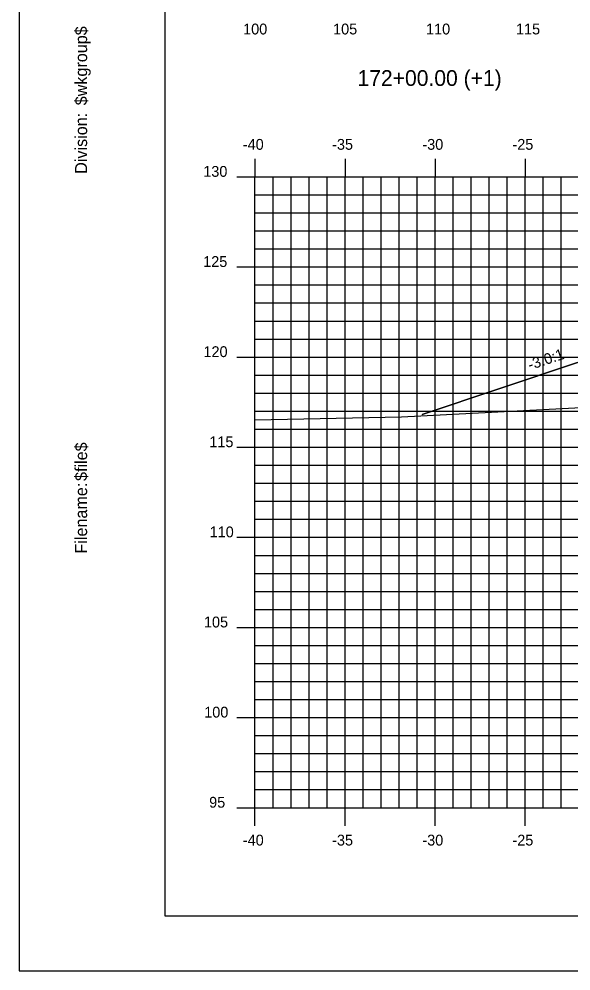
# Model space of a CAD drawing. Extents: x 850598 to 870284, y 366541 to 366651.
# Drawn here: x 856363.5 to 856394.1, y 366541.2 to 366594 of the extents above; entities that cross this region are included whole.
import ezdxf

# ---------------------------------------------------------------- set-up
doc = ezdxf.new("R2010")
doc.units = 0
for name, color, linetype in [('ANNOTATION', 7, 'Continuous'), ('BORDER', 7, 'Continuous'), ('D_Roadway_Centerline', 7, 'Continuous'), ('D_Roadway_SlopeLines', 7, 'Continuous'), ('H_V ANNOTATION', 7, 'Continuous'), ('MAJOR', 7, 'Continuous'), ('MINOR', 7, 'Continuous'), ('PLOT BOUNDARY', 7, 'Continuous'), ('S_Roadway_Centerline', 7, 'Continuous')]:
    doc.layers.add(name, color=color, linetype=linetype)

msp = doc.modelspace()

# ---------------------------------------------------------------- linework, layer by layer
at = {"layer": 'BORDER'}
for p, q in [((856371.567, 366649.225), (856371.567, 366544.225)), ((856371.567, 366544.225), (856531.567, 366544.225))]:
    msp.add_line(p, q, dxfattribs=at)
at = {"layer": 'D_Roadway_Centerline'}
msp.add_lwpolyline([(856385.841, 366572.045), (856394.468, 366574.92), (856400.567, 366576.953), (856405.567, 366577.253), (856416.567, 366577.583), (856427.567, 366577.253), (856431.567, 366577.013), (856433.567, 366576.893), (856439.567, 366574.893), (856496.044, 366563.22), (856515.213, 366559.259), (856516.567, 366558.979)], dxfattribs=at)
at = {"layer": 'D_Roadway_SlopeLines'}
msp.add_lwpolyline([(856394.468, 366574.92), (856385.841, 366572.045)], dxfattribs=at)
at = {"layer": 'MAJOR'}
for p, q in [((856376.567, 366586.227), (856376.567, 366585.225)), ((856376.567, 366586.227), (856376.567, 366585.225)), ((856381.567, 366586.227), (856381.567, 366585.225)), ((856381.567, 366586.227), (856381.567, 366585.225)), ((856386.567, 366586.227), (856386.567, 366585.225)), ((856386.567, 366586.227), (856386.567, 366585.225)), ((856391.567, 366586.227), (856391.567, 366585.225)), ((856391.567, 366586.227), (856391.567, 366585.225)), ((856375.565, 366585.225), (856376.567, 366585.225)), ((856375.565, 366585.225), (856376.567, 366585.225)), ((856376.567, 366585.225), (856516.567, 366585.225)), ((856376.567, 366550.225), (856376.567, 366585.225)), ((856376.567, 366550.225), (856376.567, 366585.225)), ((856376.567, 366585.225), (856516.567, 366585.225)), ((856376.567, 366585.225), (856516.567, 366585.225)), ((856376.567, 366550.225), (856376.567, 366585.225)), ((856376.567, 366550.225), (856376.567, 366585.225)), ((856376.567, 366585.225), (856516.567, 366585.225)), ((856381.567, 366550.225), (856381.567, 366585.225)), ((856381.567, 366550.225), (856381.567, 366585.225)), ((856386.567, 366550.225), (856386.567, 366585.225)), ((856386.567, 366550.225), (856386.567, 366585.225)), ((856391.567, 366550.225), (856391.567, 366585.225)), ((856391.567, 366550.225), (856391.567, 366585.225)), ((856375.565, 366580.225), (856376.567, 366580.225)), ((856375.565, 366580.225), (856376.567, 366580.225)), ((856376.567, 366580.225), (856516.567, 366580.225)), ((856376.567, 366580.225), (856516.567, 366580.225)), ((856375.565, 366575.225), (856376.567, 366575.225)), ((856375.565, 366575.225), (856376.567, 366575.225)), ((856376.567, 366575.225), (856516.567, 366575.225)), ((856376.567, 366575.225), (856516.567, 366575.225)), ((856375.565, 366570.225), (856376.567, 366570.225)), ((856375.565, 366570.225), (856376.567, 366570.225)), ((856376.567, 366570.225), (856516.567, 366570.225)), ((856376.567, 366570.225), (856516.567, 366570.225)), ((856375.565, 366565.225), (856376.567, 366565.225)), ((856375.565, 366565.225), (856376.567, 366565.225)), ((856376.567, 366565.225), (856516.567, 366565.225)), ((856376.567, 366565.225), (856516.567, 366565.225)), ((856375.565, 366560.225), (856376.567, 366560.225)), ((856375.565, 366560.225), (856376.567, 366560.225)), ((856376.567, 366560.225), (856516.567, 366560.225)), ((856376.567, 366560.225), (856516.567, 366560.225)), ((856375.565, 366555.225), (856376.567, 366555.225)), ((856375.565, 366555.225), (856376.567, 366555.225)), ((856376.567, 366555.225), (856516.567, 366555.225)), ((856376.567, 366555.225), (856516.567, 366555.225)), ((856375.565, 366550.225), (856376.567, 366550.225)), ((856375.565, 366550.225), (856376.567, 366550.225)), ((856376.567, 366550.225), (856516.567, 366550.225)), ((856376.567, 366550.225), (856516.567, 366550.225)), ((856376.567, 366549.223), (856376.567, 366550.225)), ((856376.567, 366550.225), (856516.567, 366550.225)), ((856376.567, 366550.225), (856516.567, 366550.225)), ((856376.567, 366549.223), (856376.567, 366550.225)), ((856381.567, 366549.223), (856381.567, 366550.225)), ((856381.567, 366549.223), (856381.567, 366550.225)), ((856386.567, 366549.223), (856386.567, 366550.225)), ((856386.567, 366549.223), (856386.567, 366550.225)), ((856391.567, 366549.223), (856391.567, 366550.225)), ((856391.567, 366549.223), (856391.567, 366550.225))]:
    msp.add_line(p, q, dxfattribs=at)
at = {"layer": 'MINOR'}
for p, q in [((856377.567, 366550.225), (856377.567, 366585.225)), ((856377.567, 366550.225), (856377.567, 366585.225)), ((856378.567, 366550.225), (856378.567, 366585.225)), ((856378.567, 366550.225), (856378.567, 366585.225)), ((856379.567, 366550.225), (856379.567, 366585.225)), ((856379.567, 366550.225), (856379.567, 366585.225)), ((856380.567, 366550.225), (856380.567, 366585.225)), ((856380.567, 366550.225), (856380.567, 366585.225)), ((856382.567, 366550.225), (856382.567, 366585.225)), ((856382.567, 366550.225), (856382.567, 366585.225)), ((856383.567, 366550.225), (856383.567, 366585.225)), ((856383.567, 366550.225), (856383.567, 366585.225)), ((856384.567, 366550.225), (856384.567, 366585.225)), ((856384.567, 366550.225), (856384.567, 366585.225)), ((856385.567, 366550.225), (856385.567, 366585.225)), ((856385.567, 366550.225), (856385.567, 366585.225)), ((856387.567, 366550.225), (856387.567, 366585.225)), ((856387.567, 366550.225), (856387.567, 366585.225)), ((856388.567, 366550.225), (856388.567, 366585.225)), ((856388.567, 366550.225), (856388.567, 366585.225)), ((856389.567, 366550.225), (856389.567, 366585.225)), ((856389.567, 366550.225), (856389.567, 366585.225)), ((856390.567, 366550.225), (856390.567, 366585.225)), ((856390.567, 366550.225), (856390.567, 366585.225)), ((856392.567, 366550.225), (856392.567, 366585.225)), ((856392.567, 366550.225), (856392.567, 366585.225)), ((856393.567, 366550.225), (856393.567, 366585.225)), ((856393.567, 366550.225), (856393.567, 366585.225)), ((856376.567, 366584.225), (856516.567, 366584.225)), ((856376.567, 366584.225), (856377.569, 366584.225)), ((856376.567, 366584.225), (856516.567, 366584.225)), ((856376.567, 366584.225), (856377.569, 366584.225)), ((856376.567, 366583.225), (856516.567, 366583.225)), ((856376.567, 366583.225), (856377.569, 366583.225)), ((856376.567, 366583.225), (856516.567, 366583.225)), ((856376.567, 366583.225), (856377.569, 366583.225)), ((856376.567, 366582.225), (856516.567, 366582.225)), ((856376.567, 366582.225), (856377.569, 366582.225)), ((856376.567, 366582.225), (856516.567, 366582.225)), ((856376.567, 366582.225), (856377.569, 366582.225)), ((856376.567, 366581.225), (856516.567, 366581.225)), ((856376.567, 366581.225), (856377.569, 366581.225)), ((856376.567, 366581.225), (856516.567, 366581.225)), ((856376.567, 366581.225), (856377.569, 366581.225)), ((856376.567, 366579.225), (856516.567, 366579.225)), ((856376.567, 366579.225), (856377.569, 366579.225)), ((856376.567, 366579.225), (856516.567, 366579.225)), ((856376.567, 366579.225), (856377.569, 366579.225)), ((856376.567, 366578.225), (856516.567, 366578.225)), ((856376.567, 366578.225), (856377.569, 366578.225)), ((856376.567, 366578.225), (856516.567, 366578.225)), ((856376.567, 366578.225), (856377.569, 366578.225)), ((856376.567, 366577.225), (856516.567, 366577.225)), ((856376.567, 366577.225), (856377.569, 366577.225)), ((856376.567, 366577.225), (856516.567, 366577.225)), ((856376.567, 366577.225), (856377.569, 366577.225)), ((856376.567, 366576.225), (856516.567, 366576.225)), ((856376.567, 366576.225), (856377.569, 366576.225)), ((856376.567, 366576.225), (856516.567, 366576.225)), ((856376.567, 366576.225), (856377.569, 366576.225)), ((856376.567, 366574.225), (856516.567, 366574.225)), ((856376.567, 366574.225), (856377.569, 366574.225)), ((856376.567, 366574.225), (856516.567, 366574.225)), ((856376.567, 366574.225), (856377.569, 366574.225)), ((856376.567, 366573.225), (856516.567, 366573.225)), ((856376.567, 366573.225), (856377.569, 366573.225)), ((856376.567, 366573.225), (856516.567, 366573.225)), ((856376.567, 366573.225), (856377.569, 366573.225)), ((856376.567, 366572.225), (856516.567, 366572.225)), ((856376.567, 366572.225), (856377.569, 366572.225)), ((856376.567, 366572.225), (856516.567, 366572.225)), ((856376.567, 366572.225), (856377.569, 366572.225)), ((856376.567, 366571.225), (856516.567, 366571.225)), ((856376.567, 366571.225), (856377.569, 366571.225)), ((856376.567, 366571.225), (856516.567, 366571.225)), ((856376.567, 366571.225), (856377.569, 366571.225)), ((856376.567, 366569.225), (856516.567, 366569.225)), ((856376.567, 366569.225), (856377.569, 366569.225)), ((856376.567, 366569.225), (856516.567, 366569.225)), ((856376.567, 366569.225), (856377.569, 366569.225)), ((856376.567, 366568.225), (856516.567, 366568.225)), ((856376.567, 366568.225), (856377.569, 366568.225)), ((856376.567, 366568.225), (856516.567, 366568.225)), ((856376.567, 366568.225), (856377.569, 366568.225)), ((856376.567, 366567.225), (856516.567, 366567.225)), ((856376.567, 366567.225), (856377.569, 366567.225)), ((856376.567, 366567.225), (856516.567, 366567.225)), ((856376.567, 366567.225), (856377.569, 366567.225)), ((856376.567, 366566.225), (856516.567, 366566.225)), ((856376.567, 366566.225), (856377.569, 366566.225)), ((856376.567, 366566.225), (856516.567, 366566.225)), ((856376.567, 366566.225), (856377.569, 366566.225)), ((856376.567, 366564.225), (856516.567, 366564.225)), ((856376.567, 366564.225), (856377.569, 366564.225)), ((856376.567, 366564.225), (856516.567, 366564.225)), ((856376.567, 366564.225), (856377.569, 366564.225)), ((856376.567, 366563.225), (856516.567, 366563.225)), ((856376.567, 366563.225), (856377.569, 366563.225)), ((856376.567, 366563.225), (856516.567, 366563.225)), ((856376.567, 366563.225), (856377.569, 366563.225)), ((856376.567, 366562.225), (856516.567, 366562.225)), ((856376.567, 366562.225), (856377.569, 366562.225)), ((856376.567, 366562.225), (856516.567, 366562.225)), ((856376.567, 366562.225), (856377.569, 366562.225)), ((856376.567, 366561.225), (856516.567, 366561.225)), ((856376.567, 366561.225), (856377.569, 366561.225)), ((856376.567, 366561.225), (856516.567, 366561.225)), ((856376.567, 366561.225), (856377.569, 366561.225)), ((856376.567, 366559.225), (856516.567, 366559.225)), ((856376.567, 366559.225), (856377.569, 366559.225)), ((856376.567, 366559.225), (856516.567, 366559.225)), ((856376.567, 366559.225), (856377.569, 366559.225)), ((856376.567, 366558.225), (856516.567, 366558.225)), ((856376.567, 366558.225), (856377.569, 366558.225)), ((856376.567, 366558.225), (856516.567, 366558.225)), ((856376.567, 366558.225), (856377.569, 366558.225)), ((856376.567, 366557.225), (856516.567, 366557.225)), ((856376.567, 366557.225), (856377.569, 366557.225)), ((856376.567, 366557.225), (856516.567, 366557.225)), ((856376.567, 366557.225), (856377.569, 366557.225)), ((856376.567, 366556.225), (856516.567, 366556.225)), ((856376.567, 366556.225), (856377.569, 366556.225)), ((856376.567, 366556.225), (856516.567, 366556.225)), ((856376.567, 366556.225), (856377.569, 366556.225)), ((856376.567, 366554.225), (856516.567, 366554.225)), ((856376.567, 366554.225), (856377.569, 366554.225)), ((856376.567, 366554.225), (856516.567, 366554.225)), ((856376.567, 366554.225), (856377.569, 366554.225)), ((856376.567, 366553.225), (856516.567, 366553.225)), ((856376.567, 366553.225), (856377.569, 366553.225)), ((856376.567, 366553.225), (856516.567, 366553.225)), ((856376.567, 366553.225), (856377.569, 366553.225)), ((856376.567, 366552.225), (856516.567, 366552.225)), ((856376.567, 366552.225), (856377.569, 366552.225)), ((856376.567, 366552.225), (856516.567, 366552.225)), ((856376.567, 366552.225), (856377.569, 366552.225)), ((856376.567, 366551.225), (856516.567, 366551.225)), ((856376.567, 366551.225), (856377.569, 366551.225)), ((856376.567, 366551.225), (856516.567, 366551.225)), ((856376.567, 366551.225), (856377.569, 366551.225))]:
    msp.add_line(p, q, dxfattribs=at)
at = {"layer": 'PLOT BOUNDARY'}
msp.add_lwpolyline([(856363.474, 366541.166), (856533.474, 366541.166), (856533.474, 366651.166), (856363.474, 366651.166)], close=True, dxfattribs=at)
at = {"layer": 'S_Roadway_Centerline'}
msp.add_lwpolyline([(856376.567, 366571.735), (856384.695, 366571.909), (856400.385, 366572.727), (856420.051, 366573.853), (856424.433, 366573.903), (856425.83, 366573.845), (856427.767, 366574.126), (856435.384, 366575.511), (856437.745, 366576.009), (856438.889, 366576.173), (856450.826, 366576.681), (856453.775, 366576.807), (856456.666, 366576.682), (856468.824, 366576.167), (856472.197, 366575.692), (856472.691, 366575.592), (856473.702, 366575.782), (856480.518, 366577.457), (856484.176, 366576.461), (856494.889, 366574.153), (856510.227, 366566.96), (856516.567, 366563.442)], dxfattribs=at)

# ---------------------------------------------------------------- texts
at = {"layer": 'ANNOTATION'}
msp.add_text('-3.0:1', height=0.6, rotation=18.4348, dxfattribs=at).set_placement((856391.826, 366574.493))
at = {"layer": 'BORDER'}
for s, p in [('$wkgroup$', (856367.252, 366589.195)), ('Division:', (856367.252, 366585.391)), ('$file$', (856367.252, 366568.351)), ('Filename:', (856367.252, 366564.324))]:
    msp.add_text(s, height=0.6696, rotation=90, dxfattribs=at).set_placement(p)
at = {"layer": 'H_V ANNOTATION'}
for s, height, p in [('100', 0.6, (856375.909, 366593.125)), ('105', 0.6, (856380.901, 366593.125)), ('110', 0.6, (856386.059, 366593.125)), ('115', 0.6, (856391.051, 366593.125)), ('172+00.00 (+1)', 0.87498, (856382.256, 366590.268)), ('-40', 0.6, (856375.893, 366586.725)), ('-35', 0.6, (856380.847, 366586.725)), ('-30', 0.6, (856385.855, 366586.725)), ('-25', 0.6, (856390.853, 366586.725)), ('130', 0.6, (856373.697, 366585.225)), ('125', 0.6, (856373.692, 366580.225)), ('120', 0.6, (856373.708, 366575.225)), ('115', 0.6, (856374.034, 366570.225)), ('110', 0.6, (856374.05, 366565.225)), ('105', 0.6, (856373.734, 366560.225)), ('100', 0.6, (856373.75, 366555.225)), ('95', 0.6, (856374.023, 366550.225)), ('-40', 0.6, (856375.893, 366548.125)), ('-35', 0.6, (856380.847, 366548.125)), ('-30', 0.6, (856385.855, 366548.125)), ('-25', 0.6, (856390.853, 366548.125))]:
    msp.add_text(s, height=height, dxfattribs=at).set_placement(p)

doc.saveas('drawing.dxf')
